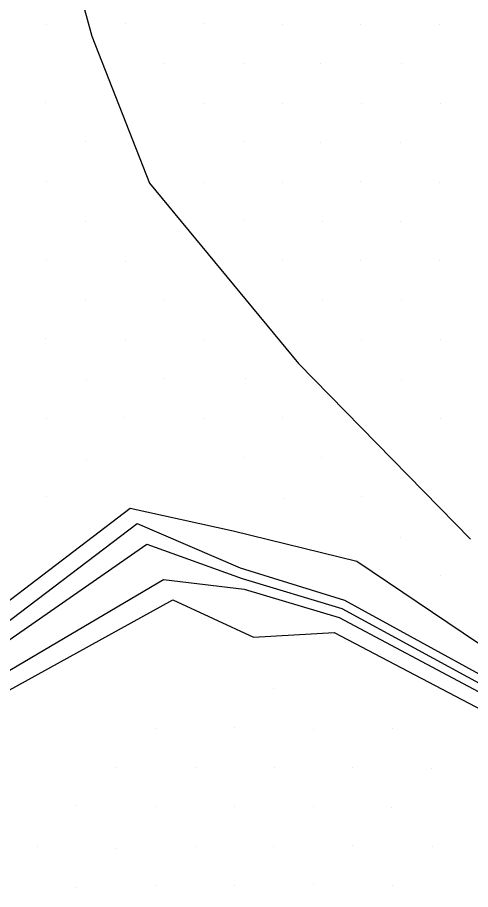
# Model space of a CAD drawing. Extents: x 1602514 to 1609837, y 863887 to 871157.
# Drawn here: x 1605391.1 to 1605472.5, y 868760.1 to 868916.6 of the extents above; entities that cross this region are included whole.
import ezdxf

# ---------------------------------------------------------------- set-up
doc = ezdxf.new("R2010")
doc.units = 0
for name, color, linetype in [('Survey-Flow line', 7, 'Continuous'), ('Survey-Ridge Lines', 7, 'Continuous'), ('Survey-Spot dirt', 7, 'Continuous')]:
    doc.layers.add(name, color=color, linetype=linetype)

msp = doc.modelspace()

# ---------------------------------------------------------------- linework, layer by layer
at = {"layer": 'Survey-Flow line'}
for points in [[(1605324.27, 869381.67), (1605329.93, 869369.02), (1605344.42, 869348.82), (1605357.88, 869327.89), (1605367.36, 869305.79), (1605365.94, 869280.84), (1605369.3, 869256.34), (1605378.28, 869232.49), (1605381.82, 869207.86), (1605380.74, 869182.56), (1605389.84, 869159.55), (1605390.65, 869133.59), (1605392.23, 869107.9), (1605409.42, 869087.39), (1605410.83, 869063.3), (1605410.86, 869038.21), (1605399.03, 869014.2), (1605388.19, 868990.62), (1605385.38, 868965.82), (1605397.37, 868939.25), (1605404.51, 868913.26), (1605414.87, 868886.89), (1605441.61, 868854.57), (1605472.47, 868823)], [(1605324.27, 869381.67), (1605329.93, 869369.02), (1605344.42, 869348.82), (1605357.88, 869327.89), (1605367.36, 869305.79), (1605365.94, 869280.84), (1605369.3, 869256.34), (1605378.28, 869232.49), (1605381.82, 869207.86), (1605380.74, 869182.56), (1605389.84, 869159.55), (1605390.65, 869133.59), (1605392.23, 869107.9), (1605409.42, 869087.39), (1605410.83, 869063.3), (1605410.86, 869038.21), (1605399.03, 869014.2), (1605388.19, 868990.62), (1605385.38, 868965.82), (1605397.37, 868939.25), (1605404.51, 868913.26), (1605414.87, 868886.89), (1605441.61, 868854.57), (1605472.47, 868823)], [(1605213.41, 868914.85), (1605227.29, 868903.82), (1605233.46, 868888.69), (1605252.1, 868882.32), (1605270.96, 868854.84), (1605306.29, 868832.14), (1605313.15, 868814.73), (1605315.5, 868796.53), (1605337.13, 868789.94), (1605364.58, 868787.53), (1605414.38, 868822.14), (1605431.47, 868815.96), (1605449.38, 868810.58), (1605488.34, 868789.43), (1605502.1, 868789.68), (1605512.23, 868786.59), (1605523.41, 868754.16), (1605543.37, 868727.94), (1605550.95, 868716.93)], [(1605213.41, 868914.85), (1605227.29, 868903.82), (1605233.46, 868888.69), (1605252.1, 868882.32), (1605270.96, 868854.84), (1605306.29, 868832.14), (1605313.15, 868814.73), (1605315.5, 868796.53), (1605337.13, 868789.94), (1605364.58, 868787.53), (1605414.38, 868822.14), (1605431.47, 868815.96), (1605449.38, 868810.58), (1605488.34, 868789.43), (1605502.1, 868789.68), (1605512.23, 868786.59), (1605523.41, 868754.16), (1605543.37, 868727.94), (1605550.95, 868716.93)]]:
    msp.add_lwpolyline(points, dxfattribs=at)
at = {"layer": 'Survey-Ridge Lines'}
for points in [[(1605576.82, 868658.83), (1605561.69, 868673.68), (1605562.21, 868700.24), (1605557.62, 868718.39), (1605549.06, 868732.56), (1605530.73, 868758.72), (1605515.22, 868791.48), (1605502.68, 868795.26), (1605490.24, 868793.27), (1605452.04, 868819.02), (1605429.84, 868824.44), (1605411.4, 868828.51), (1605364.29, 868792.64), (1605339.17, 868795.02), (1605316.72, 868798.79), (1605317.73, 868816.66)], [(1605576.82, 868658.83), (1605561.69, 868673.68), (1605562.21, 868700.24), (1605557.62, 868718.39), (1605549.06, 868732.56), (1605530.73, 868758.72), (1605515.22, 868791.48), (1605502.68, 868795.26), (1605490.24, 868793.27), (1605452.04, 868819.02), (1605429.84, 868824.44), (1605411.4, 868828.51), (1605364.29, 868792.64), (1605339.17, 868795.02), (1605316.72, 868798.79), (1605317.73, 868816.66)], [(1605316.22, 868797.87), (1605337.73, 868791.44), (1605364.48, 868789.29), (1605412.65, 868825.84), (1605431.1, 868817.87), (1605449.85, 868812.07), (1605488.95, 868790.67), (1605502.31, 868791.65), (1605513.49, 868788.65), (1605525.77, 868755.63), (1605546.19, 868730.23), (1605554.03, 868717.6), (1605559.99, 868699.89), (1605549.65, 868674.61)], [(1605316.22, 868797.87), (1605337.73, 868791.44), (1605364.48, 868789.29), (1605412.65, 868825.84), (1605431.1, 868817.87), (1605449.85, 868812.07), (1605488.95, 868790.67), (1605502.31, 868791.65), (1605513.49, 868788.65), (1605525.77, 868755.63), (1605546.19, 868730.23), (1605554.03, 868717.6), (1605559.99, 868699.89), (1605549.65, 868674.61)], [(1605314.94, 868795.49), (1605336.53, 868788.44), (1605364.73, 868784.8), (1605417.36, 868815.78), (1605431.84, 868814.05), (1605448.87, 868808.99), (1605487.77, 868788.29), (1605501.99, 868788.61), (1605511.02, 868784.61), (1605521.02, 868752.67), (1605540.5, 868725.61), (1605547.72, 868716.23), (1605543.7, 868697.37), (1605543.89, 868675.05)], [(1605314.94, 868795.49), (1605336.53, 868788.44), (1605364.73, 868784.8), (1605417.36, 868815.78), (1605431.84, 868814.05), (1605448.87, 868808.99), (1605487.77, 868788.29), (1605501.99, 868788.61), (1605511.02, 868784.61), (1605521.02, 868752.67), (1605540.5, 868725.61), (1605547.72, 868716.23), (1605543.7, 868697.37), (1605543.89, 868675.05)], [(1605309.88, 868813.35), (1605313.87, 868793.51), (1605334.61, 868783.66), (1605364.88, 868782.27), (1605419.06, 868812.15), (1605433.5, 868805.43), (1605448.02, 868806.28), (1605486.64, 868785.99), (1605501.75, 868786.2), (1605509.22, 868781.67), (1605519.23, 868751.56), (1605538.54, 868724.02), (1605542.68, 868715.12), (1605540.71, 868696.91), (1605535.66, 868693.99), (1605521.31, 868698.61), (1605505.06, 868702.64), (1605492.18, 868706.46), (1605475.28, 868709.06), (1605462.64, 868711.16)], [(1605309.88, 868813.35), (1605313.87, 868793.51), (1605334.61, 868783.66), (1605364.88, 868782.27), (1605419.06, 868812.15), (1605433.5, 868805.43), (1605448.02, 868806.28), (1605486.64, 868785.99), (1605501.75, 868786.2), (1605509.22, 868781.67), (1605519.23, 868751.56), (1605538.54, 868724.02), (1605542.68, 868715.12), (1605540.71, 868696.91), (1605535.66, 868693.99), (1605521.31, 868698.61), (1605505.06, 868702.64), (1605492.18, 868706.46), (1605475.28, 868709.06), (1605462.64, 868711.16)]]:
    msp.add_lwpolyline(points, dxfattribs=at)
at = {"layer": 'Survey-Spot dirt'}
for p, q in [((1605396.34, 868915.44), (1605396.34, 868915.44)), ((1605396.34, 868915.44), (1605396.34, 868915.44)), ((1605410.5, 868915.5), (1605410.5, 868915.5)), ((1605410.5, 868915.5), (1605410.5, 868915.5)), ((1605424.51, 868915.57), (1605424.51, 868915.57)), ((1605424.51, 868915.57), (1605424.51, 868915.57)), ((1605438.69, 868915.3), (1605438.69, 868915.3)), ((1605438.69, 868915.3), (1605438.69, 868915.3)), ((1605452.72, 868915.36), (1605452.72, 868915.36)), ((1605452.72, 868915.36), (1605452.72, 868915.36)), ((1605466.99, 868915.44), (1605466.99, 868915.44)), ((1605466.99, 868915.44), (1605466.99, 868915.44)), ((1605417.6, 868908.33), (1605417.6, 868908.33)), ((1605417.6, 868908.33), (1605417.6, 868908.33)), ((1605431.7, 868908.37), (1605431.7, 868908.37)), ((1605431.7, 868908.37), (1605431.7, 868908.37)), ((1605445.58, 868908.46), (1605445.58, 868908.46)), ((1605445.58, 868908.46), (1605445.58, 868908.46)), ((1605460.01, 868908.29), (1605460.01, 868908.29)), ((1605460.01, 868908.29), (1605460.01, 868908.29)), ((1605396.21, 868901.42), (1605396.21, 868901.42)), ((1605396.21, 868901.42), (1605396.21, 868901.42)), ((1605438.76, 868901.18), (1605438.76, 868901.18)), ((1605438.76, 868901.18), (1605438.76, 868901.18)), ((1605452.87, 868901.18), (1605452.87, 868901.18)), ((1605452.87, 868901.18), (1605452.87, 868901.18)), ((1605467.01, 868901.26), (1605467.01, 868901.26)), ((1605467.01, 868901.26), (1605467.01, 868901.26)), ((1605424.58, 868901.16), (1605424.58, 868901.16)), ((1605424.58, 868901.16), (1605424.58, 868901.16)), ((1605403.37, 868894.44), (1605403.37, 868894.44)), ((1605403.37, 868894.44), (1605403.37, 868894.44)), ((1605431.72, 868894.3), (1605431.72, 868894.3)), ((1605431.72, 868894.3), (1605431.72, 868894.3)), ((1605445.59, 868894.25), (1605445.59, 868894.25)), ((1605445.59, 868894.25), (1605445.59, 868894.25)), ((1605459.82, 868894.25), (1605459.82, 868894.25)), ((1605459.82, 868894.25), (1605459.82, 868894.25)), ((1605396.34, 868887.13), (1605396.34, 868887.13)), ((1605396.34, 868887.13), (1605396.34, 868887.13)), ((1605438.8, 868887.09), (1605438.8, 868887.09)), ((1605438.8, 868887.09), (1605438.8, 868887.09)), ((1605452.74, 868887.26), (1605452.74, 868887.26)), ((1605452.74, 868887.26), (1605452.74, 868887.26)), ((1605466.96, 868887.11), (1605466.96, 868887.11)), ((1605466.96, 868887.11), (1605466.96, 868887.11)), ((1605424.57, 868887.07), (1605424.57, 868887.07)), ((1605424.57, 868887.07), (1605424.57, 868887.07)), ((1605403.35, 868880), (1605403.35, 868880)), ((1605403.35, 868880), (1605403.35, 868880)), ((1605431.73, 868880.16), (1605431.73, 868880.16)), ((1605431.73, 868880.16), (1605431.73, 868880.16)), ((1605445.87, 868880.02), (1605445.87, 868880.02)), ((1605445.87, 868880.02), (1605445.87, 868880.02)), ((1605459.95, 868880.03), (1605459.95, 868880.03)), ((1605459.95, 868880.03), (1605459.95, 868880.03)), ((1605438.73, 868873.01), (1605438.73, 868873.01)), ((1605438.73, 868873.01), (1605438.73, 868873.01)), ((1605466.82, 868873.04), (1605466.82, 868873.04)), ((1605466.82, 868873.04), (1605466.82, 868873.04)), ((1605396.33, 868872.99), (1605396.33, 868872.99)), ((1605396.33, 868872.99), (1605396.33, 868872.99)), ((1605410.48, 868872.93), (1605410.48, 868872.93)), ((1605410.48, 868872.93), (1605410.48, 868872.93)), ((1605452.76, 868872.97), (1605452.76, 868872.97)), ((1605452.76, 868872.97), (1605452.76, 868872.97)), ((1605403.29, 868866.08), (1605403.29, 868866.08)), ((1605403.29, 868866.08), (1605403.29, 868866.08)), ((1605417.34, 868866.02), (1605417.34, 868866.02)), ((1605417.34, 868866.02), (1605417.34, 868866.02)), ((1605445.86, 868865.98), (1605445.86, 868865.98)), ((1605445.86, 868865.98), (1605445.86, 868865.98)), ((1605460.09, 868865.92), (1605460.09, 868865.92)), ((1605460.09, 868865.92), (1605460.09, 868865.92)), ((1605396.24, 868858.99), (1605396.24, 868858.99)), ((1605396.24, 868858.99), (1605396.24, 868858.99)), ((1605467.01, 868858.94), (1605467.01, 868858.94)), ((1605467.01, 868858.94), (1605467.01, 868858.94)), ((1605410.53, 868858.85), (1605410.53, 868858.85)), ((1605410.53, 868858.85), (1605410.53, 868858.85)), ((1605424.47, 868858.91), (1605424.47, 868858.91)), ((1605424.47, 868858.91), (1605424.47, 868858.91)), ((1605452.85, 868858.8), (1605452.85, 868858.8)), ((1605452.85, 868858.8), (1605452.85, 868858.8)), ((1605403.61, 868851.71), (1605403.61, 868851.71)), ((1605403.61, 868851.71), (1605403.61, 868851.71)), ((1605417.48, 868851.83), (1605417.48, 868851.83)), ((1605417.48, 868851.83), (1605417.48, 868851.83)), ((1605432.03, 868851.9), (1605432.03, 868851.9)), ((1605432.03, 868851.9), (1605432.03, 868851.9)), ((1605460.12, 868851.68), (1605460.12, 868851.68)), ((1605460.12, 868851.68), (1605460.12, 868851.68)), ((1605410.4, 868844.84), (1605410.4, 868844.84)), ((1605410.4, 868844.84), (1605410.4, 868844.84)), ((1605396.34, 868844.65), (1605396.34, 868844.65)), ((1605396.34, 868844.65), (1605396.34, 868844.65)), ((1605424.67, 868844.69), (1605424.67, 868844.69)), ((1605424.67, 868844.69), (1605424.67, 868844.69)), ((1605438.76, 868844.8), (1605438.76, 868844.8)), ((1605438.76, 868844.8), (1605438.76, 868844.8)), ((1605467.09, 868844.68), (1605467.09, 868844.68)), ((1605467.09, 868844.68), (1605467.09, 868844.68)), ((1605403.45, 868837.39), (1605403.45, 868837.39)), ((1605403.45, 868837.39), (1605403.45, 868837.39)), ((1605431.63, 868837.69), (1605431.63, 868837.69)), ((1605431.63, 868837.69), (1605431.63, 868837.69)), ((1605445.79, 868837.6), (1605445.79, 868837.6)), ((1605445.79, 868837.6), (1605445.79, 868837.6)), ((1605396.34, 868830.74), (1605396.34, 868830.74)), ((1605396.34, 868830.74), (1605396.34, 868830.74)), ((1605438.84, 868830.35), (1605438.84, 868830.35)), ((1605438.84, 868830.35), (1605438.84, 868830.35)), ((1605452.95, 868830.69), (1605452.95, 868830.69)), ((1605452.95, 868830.69), (1605452.95, 868830.69)), ((1605459.98, 868823.34), (1605459.98, 868823.34)), ((1605459.98, 868823.34), (1605459.98, 868823.34)), ((1605467.14, 868816.5), (1605467.14, 868816.5)), ((1605467.14, 868816.5), (1605467.14, 868816.5)), ((1605437.14, 868796.2), (1605437.14, 868796.2)), ((1605437.14, 868796.2), (1605437.14, 868796.2)), ((1605416.08, 868789.01), (1605416.08, 868789.01)), ((1605416.08, 868789.01), (1605416.08, 868789.01)), ((1605430.08, 868789.24), (1605430.08, 868789.24)), ((1605430.08, 868789.24), (1605430.08, 868789.24)), ((1605444.22, 868788.92), (1605444.22, 868788.92)), ((1605444.22, 868788.92), (1605444.22, 868788.92)), ((1605458.47, 868789.04), (1605458.47, 868789.04)), ((1605458.47, 868789.04), (1605458.47, 868789.04)), ((1605408.9, 868782.05), (1605408.9, 868782.05)), ((1605408.9, 868782.05), (1605408.9, 868782.05)), ((1605423.09, 868782.09), (1605423.09, 868782.09)), ((1605423.09, 868782.09), (1605423.09, 868782.09)), ((1605437.2, 868782.04), (1605437.2, 868782.04)), ((1605437.2, 868782.04), (1605437.2, 868782.04)), ((1605451.21, 868782.14), (1605451.21, 868782.14)), ((1605451.21, 868782.14), (1605451.21, 868782.14)), ((1605465.49, 868781.92), (1605465.49, 868781.92)), ((1605465.49, 868781.92), (1605465.49, 868781.92)), ((1605401.54, 868775.24), (1605401.54, 868775.24)), ((1605401.54, 868775.24), (1605401.54, 868775.24)), ((1605415.96, 868774.99), (1605415.96, 868774.99)), ((1605415.96, 868774.99), (1605415.96, 868774.99)), ((1605430.05, 868775.04), (1605430.05, 868775.04)), ((1605430.05, 868775.04), (1605430.05, 868775.04)), ((1605444.22, 868774.99), (1605444.22, 868774.99)), ((1605444.22, 868774.99), (1605444.22, 868774.99)), ((1605458.36, 868774.88), (1605458.36, 868774.88)), ((1605458.36, 868774.88), (1605458.36, 868774.88)), ((1605394.8, 868767.95), (1605394.8, 868767.95)), ((1605394.8, 868767.95), (1605394.8, 868767.95)), ((1605408.87, 868767.6), (1605408.87, 868767.6)), ((1605408.87, 868767.6), (1605408.87, 868767.6)), ((1605423.04, 868767.93), (1605423.04, 868767.93)), ((1605423.04, 868767.93), (1605423.04, 868767.93)), ((1605437.08, 868767.94), (1605437.08, 868767.94)), ((1605437.08, 868767.94), (1605437.08, 868767.94)), ((1605451.29, 868767.97), (1605451.29, 868767.97)), ((1605451.29, 868767.97), (1605451.29, 868767.97)), ((1605465.58, 868767.88), (1605465.58, 868767.88)), ((1605465.58, 868767.88), (1605465.58, 868767.88)), ((1605401.81, 868760.54), (1605401.81, 868760.54)), ((1605401.81, 868760.54), (1605401.81, 868760.54)), ((1605415.94, 868760.95), (1605415.94, 868760.95)), ((1605415.94, 868760.95), (1605415.94, 868760.95)), ((1605430.09, 868760.87), (1605430.09, 868760.87)), ((1605430.09, 868760.87), (1605430.09, 868760.87)), ((1605444.24, 868761.05), (1605444.24, 868761.05)), ((1605444.24, 868761.05), (1605444.24, 868761.05)), ((1605458.51, 868760.95), (1605458.51, 868760.95)), ((1605458.51, 868760.95), (1605458.51, 868760.95))]:
    msp.add_line(p, q, dxfattribs=at)

doc.saveas('drawing.dxf')
